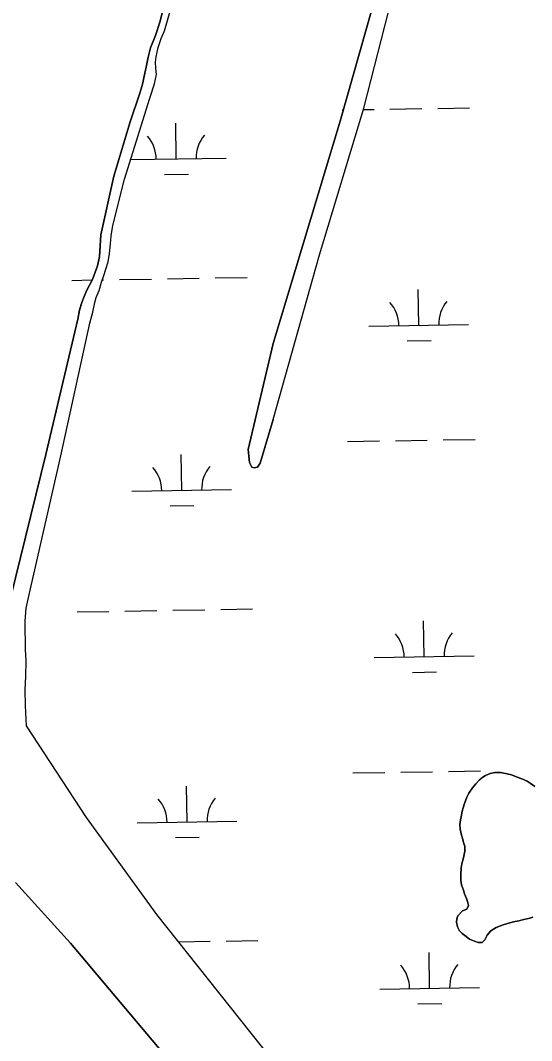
# Model space of a CAD drawing. Extents: x 3855477 to 3893699, y 299188 to 325115.
# Drawn here: x 3867135 to 3867648, y 316762 to 317786 of the extents above; entities that cross this region are included whole.
import ezdxf

# ---------------------------------------------------------------- set-up
doc = ezdxf.new("R2010")
doc.units = 0
doc.layers.add('V-TOPO-SHOR', color=7, linetype='Continuous')
doc.layers.add('V-WETL-SWMP', color=7, linetype='Continuous')

msp = doc.modelspace()

# ---------------------------------------------------------------- linework, layer by layer
at = {"layer": 'V-TOPO-SHOR'}
for points in [[(3867388.8, 317385.3), (3867375.9, 317341.4), (3867373.2, 317337.2), (3867370, 317336.7), (3867367.6, 317337.4), (3867365.1, 317341.9), (3867364, 317355.1), (3867388.8, 317461.4), (3867456.2, 317684.4), (3867488.5, 317798.8), (3867513.5, 317900.8), (3867513.8, 317909.7), (3867511.8, 317919.5), (3867510.6, 317921.9), (3867509.6, 317924.3), (3867508.7, 317925.9), (3867507.4, 317927.2), (3867502.7, 317929.6)], [(3867388.8, 317385.3), (3867435.3, 317550.3), (3867480, 317697.7), (3867529.6, 317892.4)], [(3867125.5, 317205.9), (3867160.9, 317350.2), (3867193, 317485.9), (3867194.8, 317495.1), (3867197.1, 317502.6), (3867199.3, 317508.7), (3867202.2, 317514.8), (3867207.7, 317525.5), (3867212.8, 317539.4), (3867214.8, 317548.6), (3867216.2, 317570.4), (3867229.1, 317629.2), (3867245.6, 317683.8), (3867254.9, 317711.5), (3867256.6, 317717), (3867258.1, 317723), (3867259.7, 317729.7), (3867261.7, 317738.6), (3867263.5, 317748.8), (3867265.9, 317758.2), (3867270.8, 317770.4), (3867275.2, 317784), (3867285.3, 317823.1)], [(3867141.6, 317077.8), (3867140.7, 317097.8), (3867140.3, 317113.9), (3867140.9, 317127.7), (3867141.2, 317142.9), (3867140.4, 317154.5), (3867140.5, 317163), (3867140.3, 317173.6), (3867140.3, 317182.7), (3867141.3, 317195.9), (3867144.5, 317210.8), (3867176, 317348.8), (3867205.2, 317481.9), (3867208.2, 317492.8), (3867210.1, 317502.7), (3867211.6, 317507.7), (3867214.3, 317514.7), (3867216.8, 317523), (3867219, 317529.6), (3867221.1, 317535.9), (3867223.5, 317543.3), (3867224.7, 317551.8), (3867225.7, 317561.4), (3867226.5, 317569.5), (3867228, 317579.7), (3867239.7, 317626.3), (3867265.2, 317707.6), (3867270, 317721.9), (3867272.1, 317731.2), (3867271.3, 317737.8), (3867271.1, 317743.8), (3867271.7, 317749), (3867273.5, 317758.3), (3867276.6, 317767.5), (3867279.9, 317775.2), (3867293.4, 317821.6)], [(3867397.9, 316730.3), (3867272.4, 316888.4), (3867201.7, 316985.7), (3867141.6, 317077.8)], [(3867578.7, 316892.1), (3867583.2, 316894), (3867584.8, 316897.5), (3867584, 316901.5), (3867583, 316904.5), (3867580.9, 316909.4), (3867579.7, 316913.1), (3867578, 316918.4), (3867577.1, 316922.8), (3867577, 316928.2), (3867577.4, 316935.2), (3867578.2, 316939.2), (3867579.7, 316945.5), (3867581.1, 316952.1), (3867581.3, 316956.6), (3867580, 316960.6), (3867578.7, 316965.2), (3867577.7, 316968.2), (3867576.5, 316974), (3867576.3, 316978.9), (3867576.8, 316983.5), (3867577.4, 316986.5), (3867578.5, 316992.2), (3867579.4, 316995.4), (3867580.8, 317000), (3867583.2, 317006.4), (3867585.2, 317010.4), (3867588.7, 317015.6), (3867592.1, 317019.7), (3867595.9, 317023.5), (3867599.1, 317026.4), (3867601.9, 317028), (3867606.5, 317029.9), (3867611.4, 317031.1), (3867617.1, 317031), (3867623.6, 317029.8), (3867627.9, 317028.5), (3867633.6, 317026.4), (3867638.2, 317024.8), (3867643.6, 317022.2), (3867646.6, 317020.4), (3867651.4, 317017)], [(3867312, 316709.5), (3867185.7, 316859.9), (3867130.6, 316920.7)], [(3867572.9, 316880.8), (3867573.1, 316884.3), (3867574.2, 316887.1), (3867578.7, 316892.1)], [(3867649.5, 316885.7), (3867646.3, 316884.9), (3867640.5, 316883.6), (3867635.4, 316882.3), (3867630, 316881), (3867626.4, 316880.2), (3867619.7, 316878.2), (3867616.8, 316877.3), (3867612.7, 316875.6), (3867607.4, 316872.3), (3867603.5, 316867.9), (3867601.3, 316863), (3867598.4, 316860.5), (3867594.7, 316860.5), (3867590.9, 316861.8), (3867586, 316863.8), (3867582.4, 316866.4), (3867578.6, 316869.6), (3867575.8, 316872.3), (3867573.8, 316876.3), (3867572.9, 316880.8)]]:
    msp.add_lwpolyline(points, dxfattribs=at)
at = {"layer": 'V-WETL-SWMP'}
for p, q in [((3867458.1, 317695.8), (3867459.4, 317695.8)), ((3867479.5, 317696.1), (3867490.1, 317696.3)), ((3867506.1, 317696.5), (3867538.1, 317697.1)), ((3867554.1, 317697.3), (3867586, 317697.8)), ((3867291.8, 317646.6), (3867291.2, 317682.6)), ((3867245.9, 317645.9), (3867341.8, 317647.4)), ((3867280, 317631), (3867304, 317631.4)), ((3867186.9, 317524.8), (3867207.5, 317525.2)), ((3867217.6, 317525.3), (3867218.9, 317525.3)), ((3867234.9, 317525.6), (3867266.9, 317526.1)), ((3867282.9, 317526.4), (3867314.9, 317526.9)), ((3867330.9, 317527.2), (3867362.9, 317527.7)), ((3867535, 317479.7), (3867534.4, 317515.7)), ((3867485, 317478.9), (3867585, 317480.6)), ((3867523.3, 317464.1), (3867547.3, 317464.5)), ((3867463.5, 317363.1), (3867495.5, 317363.7)), ((3867511.5, 317363.9), (3867543.5, 317364.4)), ((3867559.5, 317364.7), (3867591.5, 317365.2)), ((3867297.2, 317314), (3867296.6, 317350)), ((3867247.2, 317313.2), (3867347.2, 317314.8)), ((3867285.5, 317298.4), (3867309.4, 317298.8)), ((3867192.3, 317192.2), (3867224.3, 317192.7)), ((3867240.3, 317193), (3867272.3, 317193.5)), ((3867288.3, 317193.8), (3867320.3, 317194.3)), ((3867336.3, 317194.5), (3867368.3, 317195.1)), ((3867540.4, 317147.1), (3867539.8, 317183.1)), ((3867490.4, 317146.3), (3867590.4, 317147.9)), ((3867528.7, 317131.5), (3867552.7, 317131.9)), ((3867468.9, 317030.5), (3867500.9, 317031)), ((3867516.9, 317031.3), (3867548.9, 317031.8)), ((3867564.9, 317032.1), (3867596.9, 317032.6)), ((3867302.6, 316981.4), (3867302, 317017.4)), ((3867252.6, 316980.5), (3867352.6, 316982.2)), ((3867290.9, 316965.7), (3867314.9, 316966.1)), ((3867294.1, 316861.1), (3867325.7, 316861.6)), ((3867341.7, 316861.9), (3867373.7, 316862.4)), ((3867545.8, 316814.5), (3867545.3, 316850.5)), ((3867495.8, 316813.7), (3867595.8, 316815.3)), ((3867534.1, 316798.9), (3867558.1, 316799.3))]:
    msp.add_line(p, q, dxfattribs=at)
for points in [[(3867488.5, 317798.8), (3867456.2, 317684.4), (3867388.8, 317461.4), (3867364, 317355.1), (3867365.1, 317341.9), (3867367.6, 317337.4), (3867370, 317336.7), (3867373.2, 317337.2), (3867375.9, 317341.4), (3867388.8, 317385.3), (3867435.3, 317550.3), (3867480, 317697.7), (3867529.6, 317892.4)], [(3867285.2, 317823.1), (3867275.2, 317784), (3867270.8, 317770.4), (3867265.9, 317758.2), (3867263.5, 317748.8), (3867261.7, 317738.6), (3867259.7, 317729.7), (3867258.1, 317723), (3867256.6, 317717), (3867254.9, 317711.5), (3867245.6, 317683.8), (3867229.1, 317629.2), (3867216.2, 317570.4), (3867214.8, 317548.5), (3867212.8, 317539.4), (3867207.6, 317525.5), (3867202.2, 317514.8), (3867199.3, 317508.6), (3867197.1, 317502.6), (3867194.8, 317495), (3867193, 317485.9), (3867160.9, 317350.2), (3867125.5, 317205.9)], [(3867141.6, 317077.8), (3867140.7, 317097.8), (3867140.3, 317113.9), (3867140.9, 317127.7), (3867141.2, 317142.9), (3867140.4, 317154.5), (3867140.5, 317163), (3867140.3, 317173.6), (3867140.3, 317182.7), (3867141.3, 317195.9), (3867144.5, 317210.8), (3867176, 317348.8), (3867205.2, 317481.9), (3867208.2, 317492.8), (3867210.1, 317502.7), (3867211.6, 317507.7), (3867214.3, 317514.7), (3867216.8, 317523), (3867219, 317529.6), (3867221.1, 317535.9), (3867223.5, 317543.3), (3867224.7, 317551.8), (3867225.7, 317561.4), (3867226.5, 317569.5), (3867228, 317579.7), (3867239.7, 317626.3), (3867265.2, 317707.6), (3867270, 317721.9), (3867272.1, 317731.2), (3867271.3, 317737.8), (3867271.1, 317743.8), (3867271.7, 317749), (3867273.5, 317758.3), (3867276.6, 317767.5), (3867279.9, 317775.2), (3867293.4, 317821.6)], [(3867397.9, 316730.3), (3867272.4, 316888.4), (3867201.7, 316985.7), (3867141.6, 317077.8)], [(3867651.4, 317017), (3867646.6, 317020.4), (3867643.6, 317022.2), (3867638.2, 317024.8), (3867633.6, 317026.4), (3867627.9, 317028.5), (3867623.6, 317029.8), (3867617.1, 317031), (3867611.4, 317031.1), (3867606.5, 317029.9), (3867601.9, 317028), (3867599.1, 317026.4), (3867595.9, 317023.5), (3867592.1, 317019.7), (3867588.7, 317015.6), (3867585.2, 317010.4), (3867583.2, 317006.4), (3867580.8, 317000), (3867579.4, 316995.4), (3867578.5, 316992.2), (3867577.4, 316986.5), (3867576.8, 316983.5), (3867576.3, 316978.9), (3867576.5, 316974), (3867577.7, 316968.2), (3867578.7, 316965.2), (3867580, 316960.6), (3867581.3, 316956.6), (3867581.1, 316952.1), (3867579.7, 316945.5), (3867578.2, 316939.2), (3867577.4, 316935.2), (3867577, 316928.2), (3867577.1, 316922.8), (3867578, 316918.4), (3867579.7, 316913.1), (3867580.9, 316909.4), (3867583, 316904.5), (3867584, 316901.5), (3867584.8, 316897.5), (3867583.2, 316894), (3867578.7, 316892.1), (3867574.2, 316887.1), (3867573.1, 316884.3)], [(3867130.6, 316920.7), (3867185.7, 316859.9), (3867312, 316709.5)], [(3867575.8, 316872.3), (3867578.6, 316869.6), (3867582.4, 316866.4), (3867586, 316863.8), (3867590.9, 316861.8), (3867594.7, 316860.5), (3867598.4, 316860.5), (3867601.3, 316863), (3867603.5, 316867.9), (3867607.4, 316872.3), (3867612.7, 316875.6), (3867616.8, 316877.3), (3867619.7, 316878.2), (3867626.4, 316880.2), (3867630, 316881), (3867635.4, 316882.3), (3867640.5, 316883.6), (3867646.3, 316884.9), (3867649.5, 316885.7)], [(3867573.1, 316884.3), (3867572.9, 316880.8), (3867573.8, 316876.3), (3867575.8, 316872.3)]]:
    msp.add_lwpolyline(points, dxfattribs=at)
for centre, start, end in [((3867236.5, 317646.2), 0.1615, 41.7052), ((3867347, 317648), 140.1615, 181.7052), ((3867479.8, 317479.3), 0.1615, 41.7052), ((3867590.2, 317481.1), 140.1615, 181.7052), ((3867242, 317313.6), 0.1615, 41.7052), ((3867352.4, 317315.4), 140.1615, 181.7052), ((3867485.2, 317146.7), 0.1615, 41.7052), ((3867595.6, 317148.5), 140.1615, 181.7052), ((3867247.4, 316980.9), 0.1615, 41.7052), ((3867357.8, 316982.7), 140.1615, 181.7052), ((3867490.6, 316814.1), 0.1615, 41.7052), ((3867601.1, 316815.9), 140.1615, 181.7052)]:
    msp.add_arc(centre, 35.2, start, end, dxfattribs=at)

doc.saveas('drawing.dxf')
